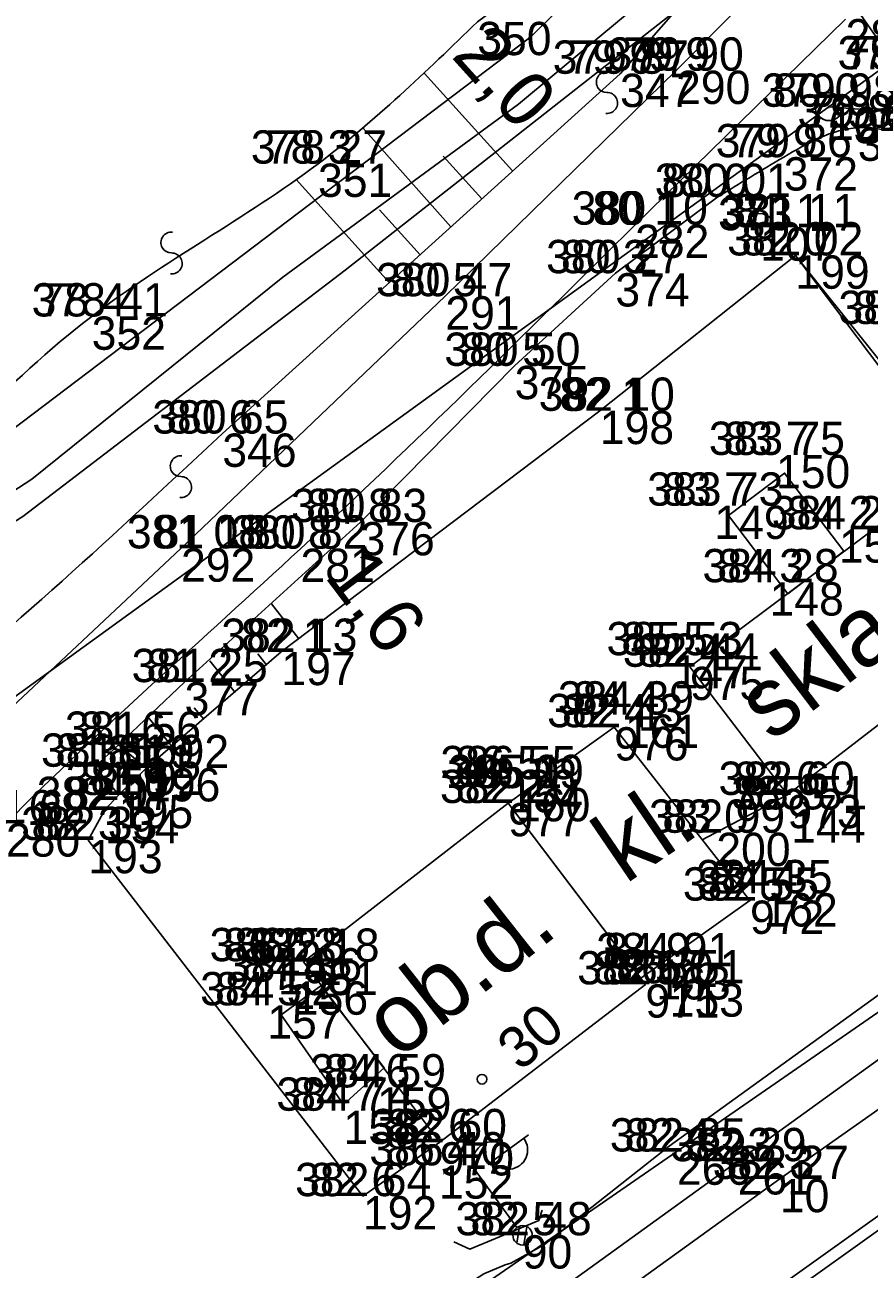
# Model space of a CAD drawing. Extents: x -514509 to -512782, y -1144610 to -1143439.
# Drawn here: x -513532.1 to -513501.66, y -1143743.49 to -1143698.64 of the extents above; entities that cross this region are included whole.
import ezdxf

# ---------------------------------------------------------------- set-up
doc = ezdxf.new("R2010")
doc.units = 0
for name, color, linetype in [('Vrstva 1', 7, 'Continuous'), ('Vrstva 10', 7, 'Continuous'), ('Vrstva 11', 7, 'Continuous'), ('Vrstva 12', 7, 'Continuous'), ('Vrstva 18', 7, 'Continuous'), ('Vrstva 46', 7, 'Continuous'), ('Vrstva 48', 7, 'Continuous'), ('Vrstva 57', 7, 'Continuous'), ('Vrstva 58', 7, 'Continuous'), ('Vrstva 59', 7, 'Continuous'), ('Vrstva 6', 7, 'Continuous'), ('Vrstva 60', 7, 'Continuous'), ('Vrstva 61', 7, 'Continuous'), ('Vrstva 7', 7, 'Continuous'), ('Vrstva 8', 7, 'Continuous'), ('Vrstva 9', 7, 'Continuous')]:
    doc.layers.add(name, color=color, linetype=linetype)

msp = doc.modelspace()

# ---------------------------------------------------------------- linework, layer by layer
at = {"layer": 'Vrstva 1'}
for points in [[(-513513.365, -1143742.6), (-513508.875, -1143739.058), (-513495.537, -1143729.428), (-513494.213, -1143728.5), (-513493.8, -1143728.237), (-513486.963, -1143723.505), (-513486.481, -1143723.156), (-513484.059, -1143721.046), (-513470.533, -1143711.306), (-513469.883, -1143710.841), (-513469.262, -1143710.475), (-513468.215, -1143709.922), (-513467.827, -1143709.655), (-513467.475, -1143709.453), (-513466.526, -1143708.863), (-513465.372, -1143708.283), (-513461.505, -1143706.274), (-513460.272, -1143705.637), (-513459.344, -1143705.103), (-513453.569, -1143701.528), (-513452.961, -1143701.171), (-513452.561, -1143700.893), (-513441.342, -1143693.716)], [(-513533.918, -1143757.347), (-513529.41, -1143752.773), (-513528.494, -1143752.037), (-513526.025, -1143750.415), (-513515.556, -1143743.658), (-513514.783, -1143743.331), (-513514.583, -1143743.274), (-513513.365, -1143742.6)]]:
    msp.add_lwpolyline(points, dxfattribs=at)
at = {"layer": 'Vrstva 10'}
for p, q in [((-513503.155, -1143701.591), (-513503.055, -1143701.591)), ((-513503.155, -1143701.591), (-513503.055, -1143701.591)), ((-513503.121, -1143701.639), (-513503.099, -1143701.541)), ((-513503.121, -1143701.639), (-513503.099, -1143701.541)), ((-513503.121, -1143701.639), (-513503.099, -1143701.541)), ((-513505.641, -1143705.94), (-513505.541, -1143705.94)), ((-513505.641, -1143705.94), (-513505.541, -1143705.94)), ((-513505.641, -1143705.94), (-513505.541, -1143705.94)), ((-513505.641, -1143705.94), (-513505.541, -1143705.94))]:
    msp.add_line(p, q, dxfattribs=at)
for points in [[(-513582.696, -1143761.24), (-513581.966, -1143752.218), (-513543.007, -1143722.265), (-513536.98, -1143726.125), (-513503.11, -1143701.59), (-513467.163, -1143704.368), (-513409.406, -1143670.068), (-513367.763, -1143641.182), (-513337.875, -1143622.14), (-513302.677, -1143606.244), (-513297.569, -1143595.846), (-513289.461, -1143596.696), (-513287.694, -1143584.666), (-513262.147, -1143588.316), (-513251.067, -1143584.844), (-513248.39, -1143579.25), (-513218.784, -1143572.229), (-513191.434, -1143567.629), (-513154.1, -1143564.42), (-513082.649, -1143574.448)], [(-513582.696, -1143761.24), (-513581.966, -1143752.218), (-513543.007, -1143722.265), (-513536.98, -1143726.125), (-513503.11, -1143701.59), (-513467.163, -1143704.368), (-513409.406, -1143670.068), (-513367.763, -1143641.182), (-513337.875, -1143622.14), (-513302.677, -1143606.244), (-513297.569, -1143595.846), (-513289.461, -1143596.696), (-513287.694, -1143584.666), (-513262.147, -1143588.316), (-513251.067, -1143584.844), (-513248.39, -1143579.25), (-513218.784, -1143572.229), (-513191.434, -1143567.629), (-513154.1, -1143564.42), (-513082.649, -1143574.448)], [(-513489.364, -1143678.135), (-513495.881, -1143686.783), (-513501.86, -1143693.473), (-513508.622, -1143700.288), (-513516.941, -1143708.421), (-513526.473, -1143717.513), (-513535.33, -1143725.812), (-513542.764, -1143732.375), (-513549.349, -1143738.64), (-513555.353, -1143744.777)], [(-513524.979, -1143713.369), (-513510.64, -1143700.403), (-513499.767, -1143688.028), (-513506.21, -1143691.442), (-513515.785, -1143698.53)], [(-513510.098, -1143705.844), (-513502.507, -1143698.431)], [(-513514.513, -1143703.905), (-513517.695, -1143700.393)], [(-513516.738, -1143705.917), (-513519.909, -1143702.353)], [(-513515.626, -1143704.912), (-513517.017, -1143703.373)], [(-513518.964, -1143707.93), (-513522.319, -1143704.218)], [(-513507.11, -1143704.835), (-513510.81, -1143707.588), (-513514.442, -1143710.931), (-513519.997, -1143716.562), (-513526.342, -1143722.334), (-513528.717, -1143724.594)], [(-513517.851, -1143706.923), (-513519.31, -1143705.311)], [(-513528.717, -1143724.594), (-513527.727, -1143725.433), (-513522.853, -1143721.241), (-513511.372, -1143712.554), (-513504.32, -1143706.953), (-513498.807, -1143713.824), (-513494.574, -1143719.383), (-513493.644, -1143720.175)], [(-513522.218, -1143720.771), (-513523.204, -1143719.507)], [(-513523.394, -1143721.701), (-513523.703, -1143721.311)], [(-513524.513, -1143722.701), (-513525.435, -1143721.561)], [(-513526.808, -1143724.632), (-513527.663, -1143723.576)], [(-513525.65, -1143723.667), (-513525.989, -1143723.254)], [(-513572.311, -1143788.762), (-513551.749, -1143773.203), (-513539.307, -1143763.708), (-513530.233, -1143756.812), (-513518.258, -1143748.164), (-513506.396, -1143739.599), (-513495.533, -1143731.751), (-513485.604, -1143724.889), (-513486.028, -1143723.78), (-513494.135, -1143729.249), (-513508.592, -1143739.248), (-513521.329, -1143748.04)]]:
    msp.add_lwpolyline(points, dxfattribs=at)
msp.add_lwpolyline([(-513528.709, -1143726.398), (-513529.58, -1143725.379), (-513528.717, -1143724.594), (-513527.727, -1143725.433)], close=True, dxfattribs=at)
for centre in [(-513503.11, -1143701.59), (-513503.11, -1143701.59), (-513503.11, -1143701.59), (-513503.105, -1143701.591), (-513503.105, -1143701.591), (-513505.591, -1143705.94), (-513505.591, -1143705.94), (-513505.591, -1143705.94), (-513505.591, -1143705.94)]:
    msp.add_circle(centre, 0.499, dxfattribs=at)
for points in [[(-513515.785, -1143698.53), (-513521.525, -1143703.643), (-513529.686, -1143709.146), (-513538.15, -1143717.214), (-513544.213, -1143722.812)], [(-513483.563, -1143712.974), (-513486.233, -1143714.143), (-513487.911, -1143714.516), (-513489.426, -1143714.44), (-513490.58, -1143713.382), (-513492.625, -1143710.939), (-513497.225, -1143704.615), (-513499.792, -1143702.906), (-513502.067, -1143702.345), (-513504.739, -1143703.407), (-513507.11, -1143704.835)], [(-513521.329, -1143748.04), (-513526.723, -1143750.839), (-513529.261, -1143751.622), (-513531.488, -1143751.711), (-513533.089, -1143750.677), (-513534.733, -1143748.79), (-513536.538, -1143745.96), (-513538.306, -1143743.264), (-513540.145, -1143740.206), (-513540.403, -1143737.253), (-513539.926, -1143735.144), (-513539.049, -1143733.832), (-513536.997, -1143731.708), (-513532.775, -1143727.417), (-513522.159, -1143717.523), (-513510.098, -1143705.844)], [(-513557.17, -1143741.564), (-513552.762, -1143736.747), (-513546.656, -1143731.227), (-513536.75, -1143723.745), (-513524.979, -1143713.369)]]:
    msp.add_spline(points, degree=3, dxfattribs=at)
at = {"layer": 'Vrstva 12'}
for points in [[(-513517.143, -1143738.915), (-513519.913, -1143740.86), (-513529.813, -1143728.024), (-513529.212, -1143726.938), (-513528.709, -1143726.398), (-513527.727, -1143725.433), (-513522.853, -1143721.241), (-513511.372, -1143712.554), (-513504.32, -1143706.953), (-513498.529, -1143714.609)], [(-513519.913, -1143740.86), (-513519.913, -1143740.86), (-513529.813, -1143728.024), (-513529.212, -1143726.938), (-513528.709, -1143726.398), (-513527.727, -1143725.433), (-513522.853, -1143721.241), (-513511.372, -1143712.554), (-513504.32, -1143706.953), (-513504.32, -1143706.953)], [(-513504.607, -1143726.395), (-513507.683, -1143728.02)], [(-513488.988, -1143733.223), (-513491.684, -1143735.204), (-513508.525, -1143747.225), (-513529.698, -1143762.656), (-513552.504, -1143779.822), (-513572.056, -1143794.888), (-513598.823, -1143815.322)], [(-513598.706, -1143814.822), (-513572.909, -1143795), (-513553.01, -1143779.705), (-513530.1, -1143762.448), (-513507.473, -1143745.953), (-513491.598, -1143734.622), (-513489.199, -1143733.089)]]:
    msp.add_lwpolyline(points, dxfattribs=at)
at = {"layer": 'Vrstva 18'}
for centre, radius, start, end in [((-513511.12, -1143700.702), 0.376, 84.3625, 270.6736), ((-513511.107, -1143701.455), 0.377, 263.6864, 91.3496), ((-513526.817, -1143706.484), 0.376, 84.3625, 270.6736), ((-513526.804, -1143707.237), 0.377, 263.6864, 91.3496), ((-513526.479, -1143714.546), 0.376, 84.3625, 270.6736), ((-513526.466, -1143715.299), 0.377, 263.6864, 91.3496)]:
    msp.add_arc(centre, radius, start, end, dxfattribs=at)
at = {"layer": 'Vrstva 46'}
msp.add_lwpolyline([(-513519.913, -1143740.86), (-513519.913, -1143740.86), (-513529.813, -1143728.024), (-513529.212, -1143726.938), (-513528.709, -1143726.398), (-513527.727, -1143725.433), (-513522.853, -1143721.241), (-513511.372, -1143712.554), (-513504.32, -1143706.953), (-513504.32, -1143706.953)], dxfattribs=at)
at = {"layer": 'Vrstva 48'}
msp.add_line((-513505.641, -1143705.94), (-513505.541, -1143705.94), dxfattribs=at)
msp.add_circle((-513505.591, -1143705.94), 0.499, dxfattribs=at)
at = {"layer": 'Vrstva 6'}
for p, q in [((-513500.799, -1143699.952), (-513502.197, -1143697.94)), ((-513515.412, -1143739.722), (-513513.943, -1143738.647)), ((-513514.36, -1143741.988), (-513515.807, -1143740.011)), ((-513514.363, -1143742.551), (-513514.269, -1143741.942)), ((-513514.108, -1143742.616), (-513514.005, -1143741.954))]:
    msp.add_line(p, q, dxfattribs=at)
for points in [[(-513504.607, -1143726.395), (-513508.121, -1143721.777), (-513498.529, -1143714.609), (-513495.134, -1143719.097)], [(-513502.577, -1143717.613), (-513504.711, -1143714.796), (-513506.728, -1143716.325), (-513504.594, -1143719.142)], [(-513502.577, -1143717.613), (-513504.711, -1143714.796), (-513506.728, -1143716.325), (-513504.594, -1143719.142)], [(-513514.674, -1143726.688), (-513510.85, -1143723.955), (-513505.957, -1143730.205), (-513509.894, -1143733.005)], [(-513522.054, -1143732.412), (-513514.674, -1143726.688), (-513509.727, -1143733.225), (-513517.143, -1143738.915)], [(-513521.427, -1143733.273), (-513522.863, -1143734.329), (-513520.607, -1143737.554), (-513519.142, -1143736.235)]]:
    msp.add_lwpolyline(points, close=True, dxfattribs=at)
msp.add_lwpolyline([(-513598.103, -1143810.685), (-513587.933, -1143802.922), (-513577.781, -1143795.173), (-513567.154, -1143787.061), (-513556.687, -1143779.07), (-513546.703, -1143771.449), (-513535.993, -1143763.233), (-513525.59, -1143755.355), (-513515.626, -1143747.987), (-513504.881, -1143740.237), (-513494.145, -1143732.683), (-513483.771, -1143725.568)], dxfattribs=at)
msp.add_circle((-513514.154, -1143742.271), 0.35, dxfattribs=at)
msp.add_circle((-513514.154, -1143742.271), 0.35, dxfattribs=at)
for centre, start, end in [((-513514.672, -1143739.191), 215.4955, 36.9006), ((-513515.242, -1143739.598), 36.1981, 216.1981)]:
    msp.add_arc(centre, 0.7, start, end, dxfattribs=at)
at = {"layer": 'Vrstva 60'}
for p, q in [((-513510.64, -1143700.4), (-513510.64, -1143700.4)), ((-513508.62, -1143700.29), (-513508.62, -1143700.29)), ((-513503.11, -1143701.59), (-513503.11, -1143701.59)), ((-513502.07, -1143702.34), (-513502.07, -1143702.34)), ((-513521.53, -1143703.64), (-513521.53, -1143703.64)), ((-513504.74, -1143703.41), (-513504.74, -1143703.41)), ((-513507.11, -1143704.84), (-513507.11, -1143704.84)), ((-513510.1, -1143705.84), (-513510.1, -1143705.84)), ((-513505.59, -1143705.94), (-513505.59, -1143705.94)), ((-513504.32, -1143706.95), (-513504.32, -1143706.95)), ((-513510.81, -1143707.59), (-513510.81, -1143707.59)), ((-513516.94, -1143708.42), (-513516.94, -1143708.42)), ((-513529.69, -1143709.15), (-513529.69, -1143709.15)), ((-513514.44, -1143710.93), (-513514.44, -1143710.93)), ((-513511.37, -1143712.55), (-513511.37, -1143712.55)), ((-513524.98, -1143713.37), (-513524.98, -1143713.37)), ((-513505.02, -1143714.14), (-513505.02, -1143714.14)), ((-513507.24, -1143715.97), (-513507.24, -1143715.97)), ((-513520, -1143716.56), (-513520, -1143716.56)), ((-513502.75, -1143716.82), (-513502.75, -1143716.82)), ((-513526.47, -1143717.51), (-513526.47, -1143717.51)), ((-513522.16, -1143717.52), (-513522.16, -1143717.52)), ((-513505.25, -1143718.73), (-513505.25, -1143718.73)), ((-513522.85, -1143721.24), (-513522.85, -1143721.24)), ((-513508.71, -1143721.36), (-513508.71, -1143721.36)), ((-513508.121, -1143721.777), (-513508.121, -1143721.777)), ((-513526.34, -1143722.33), (-513526.34, -1143722.33)), ((-513510.46, -1143723.5), (-513510.46, -1143723.5)), ((-513510.85, -1143723.955), (-513510.85, -1143723.955)), ((-513528.72, -1143724.59), (-513528.72, -1143724.59)), ((-513529.58, -1143725.38), (-513529.58, -1143725.38)), ((-513527.73, -1143725.43), (-513527.73, -1143725.43)), ((-513514.65, -1143725.83), (-513514.65, -1143725.83)), ((-513514.39, -1143726.15), (-513514.39, -1143726.15)), ((-513528.71, -1143726.4), (-513528.71, -1143726.4)), ((-513514.674, -1143726.688), (-513514.674, -1143726.688)), ((-513504.607, -1143726.395), (-513504.607, -1143726.395)), ((-513529.21, -1143726.94), (-513529.21, -1143726.94)), ((-513504.47, -1143726.92), (-513504.47, -1143726.92)), ((-513529.81, -1143728.02), (-513529.81, -1143728.02)), ((-513507.17, -1143727.76), (-513507.17, -1143727.76)), ((-513505.957, -1143730.205), (-513505.957, -1143730.205)), ((-513505.47, -1143729.94), (-513505.47, -1143729.94)), ((-513522.97, -1143732.39), (-513522.97, -1143732.39)), ((-513522.054, -1143732.412), (-513522.054, -1143732.412)), ((-513509.33, -1143732.57), (-513509.33, -1143732.57)), ((-513522.4, -1143733.12), (-513522.4, -1143733.12)), ((-513509.727, -1143733.225), (-513509.727, -1143733.225)), ((-513508.85, -1143733.19), (-513508.85, -1143733.19)), ((-513523.36, -1143733.98), (-513523.36, -1143733.98)), ((-513519.4, -1143736.94), (-513519.4, -1143736.94)), ((-513520.61, -1143737.78), (-513520.61, -1143737.78)), ((-513517.143, -1143738.915), (-513517.143, -1143738.915)), ((-513508.59, -1143739.25), (-513508.59, -1143739.25)), ((-513506.4, -1143739.6), (-513506.4, -1143739.6)), ((-513517.17, -1143739.75), (-513517.17, -1143739.75)), ((-513504.88, -1143740.24), (-513504.88, -1143740.24)), ((-513519.91, -1143740.86), (-513519.91, -1143740.86)), ((-513514.15, -1143742.27), (-513514.15, -1143742.27))]:
    msp.add_line(p, q, dxfattribs=at)
at = {"layer": 'Vrstva 61'}
for points in [[(-513513.571, -1143741.74), (-513513.443, -1143741.369)], [(-513516.629, -1143742.511), (-513516.057, -1143742.768), (-513513.571, -1143741.74)]]:
    msp.add_lwpolyline(points, dxfattribs=at)
at = {"layer": 'Vrstva 8'}
msp.add_line((-513503.11, -1143701.59), (-513493.388, -1143694.566), dxfattribs=at)
for points in [[(-513538.877, -1143679.071), (-513483.704, -1143669.334), (-513513.863, -1143699.065), (-513532.594, -1143713.255)], [(-513543.007, -1143722.265), (-513531.849, -1143715.02), (-513522.804, -1143707.729), (-513514.307, -1143701.502), (-513507.877, -1143696.134), (-513496.887, -1143686.782), (-513492.629, -1143682.433), (-513485.641, -1143675.148)], [(-513508.331, -1143697.888), (-513520.548, -1143707.483), (-513532.171, -1143716.358), (-513542.292, -1143722.743)]]:
    msp.add_lwpolyline(points, dxfattribs=at)
at = {"layer": 'Vrstva 9'}
msp.add_circle((-513515.617, -1143736.644), 0.175, dxfattribs=at)

# ---------------------------------------------------------------- texts
at = {"layer": 'Vrstva 11'}
for s, rotation, p in [('2,0', 312.1194, (-513516.763, -1143699.775)), ('1,6', 307.1124, (-513521.328, -1143718.504))]:
    msp.add_text(s, height=2, rotation=rotation, dxfattribs=at).set_placement(p)
at = {"layer": 'Vrstva 57'}
for s, p in [('79 9 ', (-513512.536, -1143700.4)), ('79 9 ', (-513510.516, -1143700.29)), ('79 6 ', (-513502.531, -1143700.24)), ('80 0 ', (-513505.136, -1143701.59)), ('79 8 ', (-513503.96, -1143702.34)), ('78 3 ', (-513523.413, -1143703.64)), ('79 9 ', (-513506.636, -1143703.41)), ('80 0 ', (-513509.136, -1143704.84)), ('80 1 ', (-513511.636, -1143705.84)), ('81 1 ', (-513506.538, -1143705.94)), ('82 0 ', (-513506.268, -1143706.95)), ('80 3 ', (-513512.77, -1143707.59)), ('80 5 ', (-513518.9, -1143708.42)), ('78 4 ', (-513531.573, -1143709.15)), ('80 3 ', (-513502.23, -1143709.42)), ('80 5 ', (-513516.4, -1143710.93)), ('82 1 ', (-513512.828, -1143712.55)), ('80 6 ', (-513526.982, -1143713.37)), ('83 7 ', (-513506.903, -1143714.14)), ('83 7 ', (-513509.123, -1143715.97)), ('80 8 ', (-513521.96, -1143716.56)), ('84 2 ', (-513504.633, -1143716.82)), ('81 1 ', (-513527.418, -1143717.51)), ('80 8 ', (-513524.12, -1143717.52)), ('84 3 ', (-513507.133, -1143718.73)), ('82 1 ', (-513524.308, -1143721.24)), ('85 5 ', (-513510.593, -1143721.36)), ('82 4 ', (-513510.004, -1143721.777)), ('81 2 ', (-513527.713, -1143722.33)), ('84 4 ', (-513512.343, -1143723.5)), ('82 4 ', (-513512.733, -1143723.955)), ('81 6 ', (-513530.134, -1143724.59)), ('81 6 ', (-513530.994, -1143725.38)), ('81 9 ', (-513529.108, -1143725.43)), ('86 5 ', (-513516.582, -1143725.83)), ('81 9 ', (-513530.088, -1143726.4)), ('85 1 ', (-513515.848, -1143726.15)), ('82 6 ', (-513506.531, -1143726.395)), ('82 1 ', (-513530.668, -1143726.94)), ('82 2 ', (-513516.557, -1143726.688)), ('85 5 ', (-513506.353, -1143726.92)), ('81 6 ', (-513534.194, -1143727.42)), ('83 0 ', (-513509.118, -1143727.76)), ('82 3 ', (-513531.693, -1143728.02)), ('84 4 ', (-513507.353, -1143729.94)), ('82 5 ', (-513507.84, -1143730.205)), ('86 6 ', (-513524.944, -1143732.39)), ('82 2 ', (-513523.937, -1143732.412)), ('84 9 ', (-513511.218, -1143732.57)), ('84 4 ', (-513524.283, -1143733.12)), ('82 5 ', (-513511.61, -1143733.225)), ('86 5 ', (-513510.782, -1143733.19)), ('84 5 ', (-513525.243, -1143733.98)), ('84 6 ', (-513521.324, -1143736.94)), ('84 7 ', (-513522.493, -1143737.78)), ('82 6 ', (-513519.067, -1143738.915)), ('82 4 ', (-513510.473, -1143739.25)), ('86 4 ', (-513519.102, -1143739.75)), ('82 3 ', (-513508.283, -1143739.6)), ('82 3 ', (-513506.763, -1143740.24)), ('82 6 ', (-513521.834, -1143740.86)), ('82 5 ', (-513516.033, -1143742.27))]:
    msp.add_text(s, height=1.2, dxfattribs=at).set_placement(p)
at = {"layer": 'Vrstva 58'}
for s, p in [('379 87', (-513513.068, -1143700.4)), ('379 90', (-513511.09, -1143700.29)), ('379 61', (-513502.798, -1143700.24)), ('379 98', (-513505.542, -1143701.59)), ('379 81', (-513504.243, -1143702.34)), ('379 94', (-513502.222, -1143702.91)), ('378 27', (-513523.951, -1143703.64)), ('379 86', (-513507.192, -1143703.41)), ('380 01', (-513509.392, -1143704.84)), ('380 10', (-513512.382, -1143705.84)), ('381 11', (-513506.992, -1143705.94)), ('382 02', (-513506.78, -1143706.95)), ('380 27', (-513513.308, -1143707.59)), ('380 47', (-513519.438, -1143708.42)), ('378 41', (-513531.856, -1143709.15)), ('380 32', (-513502.768, -1143709.42)), ('380 50', (-513516.978, -1143710.93)), ('382 10', (-513513.575, -1143712.55)), ('380 65', (-513527.504, -1143713.37)), ('383 75', (-513507.441, -1143714.14)), ('383 73', (-513509.661, -1143715.97)), ('380 83', (-513522.498, -1143716.56)), ('384 22', (-513505.171, -1143716.82)), ('381 08', (-513528.42, -1143717.51)), ('380 82', (-513524.658, -1143717.52)), ('384 28', (-513507.671, -1143718.73)), ('382 13', (-513525.016, -1143721.24)), ('385 53', (-513511.131, -1143721.36)), ('382 44', (-513510.542, -1143721.777)), ('381 25', (-513528.251, -1143722.33)), ('384 39', (-513512.884, -1143723.5)), ('382 43', (-513513.271, -1143723.955)), ('381 56', (-513530.656, -1143724.59)), ('381 56', (-513531.516, -1143725.38)), ('381 92', (-513529.644, -1143725.43)), ('386 55', (-513517.12, -1143725.83)), ('381 92', (-513530.624, -1143726.4)), ('385 09', (-513516.853, -1143726.15)), ('382 60', (-513507.091, -1143726.395)), ('382 07', (-513531.67, -1143726.94)), ('382 20', (-513517.134, -1143726.688)), ('385 51', (-513506.636, -1143726.92)), ('381 62', (-513534.716, -1143727.42)), ('382 99', (-513509.598, -1143727.76)), ('382 33', (-513532.231, -1143728.02)), ('384 35', (-513507.891, -1143729.94)), ('382 55', (-513508.378, -1143730.205)), ('386 58', (-513525.44, -1143732.39)), ('382 18', (-513524.22, -1143732.412)), ('384 91', (-513511.5, -1143732.57)), ('384 36', (-513524.846, -1143733.12)), ('382 50', (-513512.187, -1143733.225)), ('386 51', (-513511.066, -1143733.19)), ('384 52', (-513525.781, -1143733.98)), ('384 59', (-513521.824, -1143736.94)), ('384 74', (-513523.031, -1143737.78)), ('382 60', (-513519.627, -1143738.915)), ('382 35', (-513511.011, -1143739.25)), ('386 40', (-513519.679, -1143739.75)), ('382 29', (-513508.824, -1143739.6)), ('382 27', (-513507.301, -1143740.24)), ('382 64', (-513522.356, -1143740.86)), ('382 48', (-513516.571, -1143742.27))]:
    msp.add_text(s, height=1.2, dxfattribs=at).set_placement(p)
at = {"layer": 'Vrstva 59'}
for s, p in [('283', (-513502.51, -1143699.63)), ('350', (-513515.79, -1143699.73)), ('347', (-513510.64, -1143701.6)), ('290', (-513508.62, -1143701.49)), ('106', (-513503.11, -1143702.79)), ('371', (-513502.07, -1143703.54)), ('372', (-513504.74, -1143704.61)), ('351', (-513521.53, -1143704.84)), ('373', (-513507.11, -1143706.04)), ('282', (-513510.1, -1143707.04)), ('107', (-513505.59, -1143707.14)), ('199', (-513504.32, -1143708.15)), ('374', (-513510.81, -1143708.79)), ('291', (-513516.94, -1143709.62)), ('352', (-513529.69, -1143710.35)), ('375', (-513514.44, -1143712.13)), ('198', (-513511.37, -1143713.75)), ('346', (-513524.98, -1143714.57)), ('150', (-513505.02, -1143715.34)), ('149', (-513507.24, -1143717.17)), ('376', (-513520, -1143717.76)), ('151', (-513502.75, -1143718.02)), ('292', (-513526.47, -1143718.71)), ('281', (-513522.16, -1143718.72)), ('148', (-513505.25, -1143719.93)), ('197', (-513522.85, -1143722.44)), ('147', (-513508.71, -1143722.56)), ('975', (-513508.121, -1143722.977)), ('377', (-513526.34, -1143723.53)), ('161', (-513510.46, -1143724.7)), ('976', (-513510.85, -1143725.155)), ('251', (-513528.72, -1143725.79)), ('250', (-513529.58, -1143726.58)), ('196', (-513527.73, -1143726.63)), ('154', (-513514.65, -1143727.03)), ('160', (-513514.39, -1143727.35)), ('195', (-513528.71, -1143727.6)), ('977', (-513514.674, -1143727.888)), ('973', (-513504.607, -1143727.595)), ('194', (-513529.21, -1143728.14)), ('144', (-513504.47, -1143728.12)), ('280', (-513532.78, -1143728.62)), ('193', (-513529.81, -1143729.22)), ('200', (-513507.17, -1143728.96)), ('972', (-513505.957, -1143731.405)), ('162', (-513505.47, -1143731.14)), ('155', (-513522.97, -1143733.59)), ('981', (-513522.054, -1143733.612)), ('163', (-513509.33, -1143733.77)), ('156', (-513522.4, -1143734.32)), ('971', (-513509.727, -1143734.425)), ('153', (-513508.85, -1143734.39)), ('157', (-513523.36, -1143735.18)), ('159', (-513519.4, -1143738.14)), ('158', (-513520.61, -1143738.98)), ('970', (-513517.143, -1143740.115)), ('266', (-513508.59, -1143740.45)), ('261', (-513506.4, -1143740.8)), ('152', (-513517.17, -1143740.95)), ('10', (-513504.88, -1143741.44)), ('192', (-513519.91, -1143742.06)), ('90', (-513514.15, -1143743.47))]:
    msp.add_text(s, height=1.2, dxfattribs=at).set_placement(p)
at = {"layer": 'Vrstva 7'}
for s, rotation, p in [('sklad.', 37.2836, (-513505.182, -1143724.512)), ('kl.', 34.2716, (-513510.455, -1143729.636)), ('ob.d.', 38.2548, (-513518.642, -1143735.983))]:
    msp.add_text(s, height=2.5, rotation=rotation, dxfattribs=at).set_placement(p)
at = {"layer": 'Vrstva 9'}
msp.add_text('30', height=1.5, rotation=41.0628, dxfattribs=at).set_placement((-513514.229, -1143736.389))

doc.saveas('drawing.dxf')
